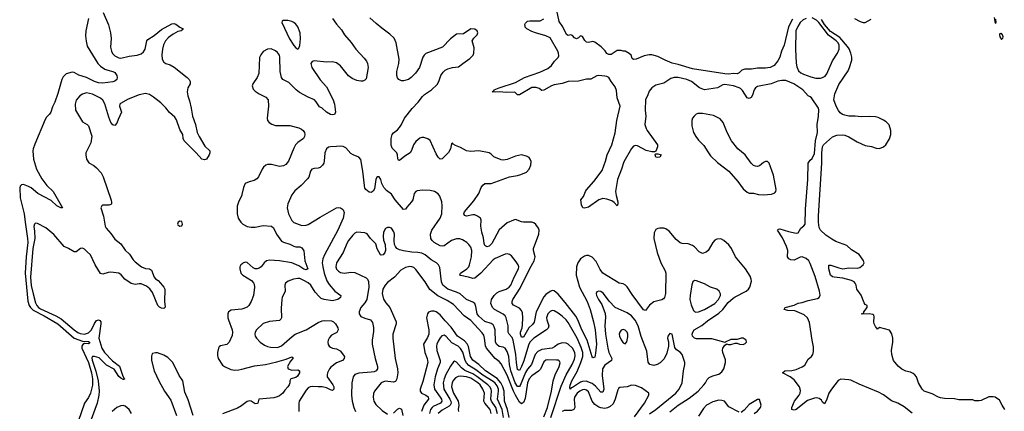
# Model space of a CAD drawing. Header units: inches. Extents: x 884549 to 1028252, y 526810 to 653624.
# Tile 529 of 656: x 947814 to 957498, y 610671 to 614519. Entities that reach past the tile are written whole.
import ezdxf

# ---------------------------------------------------------------- set-up
doc = ezdxf.new("R2010")
doc.units = ezdxf.units.IN
doc.header["$MEASUREMENT"] = 0
doc.layers.add('A9641', color=7, linetype='Continuous')
doc.layers.add('A9651', color=7, linetype='Continuous')

msp = doc.modelspace()

# ---------------------------------------------------------------- linework, layer by layer
at = {"layer": 'A9641', "color": 5}
for points, elevation in [([(948634.9, 614590), (948688.3, 614468.3), (948708.5, 614388.5), (948712.8, 614332.8), (948707.7, 614250), (948716.6, 614210), (948728.1, 614188.1), (948750, 614164.2), (948790, 614143.5), (948810, 614141.2), (948890, 614160.2), (948969.8, 614170.2), (949010, 614184.9), (949030, 614201.7), (949048.6, 614230), (949066, 614310), (949075.5, 614324.5), (949137.9, 614362.1), (949210, 614422.7), (949310, 614477.8), (949330, 614482.3), (949350, 614474), (949390, 614444), (949422, 614430), (949418.4, 614421.6), (949401, 614410), (949370, 614404.1), (949322.4, 614377.6), (949276.3, 614343.7), (949247.7, 614312.3), (949228.6, 614271.4), (949218.2, 614230), (949213.4, 614173.4), (949215.6, 614130), (949230, 614101.1), (949250, 614088), (949294, 614074), (949332.9, 614052.9), (949459.5, 613950), (949480.3, 613930), (949492.2, 613910), (949490.4, 613890), (949466.9, 613850), (949460.6, 613810), (949466.4, 613770), (949482.8, 613722.8), (949500.2, 613650), (949512.2, 613570), (949543.5, 613490), (949560.9, 613410), (949579, 613370), (949634.7, 613274.7), (949683.8, 613230), (949683.7, 613210), (949677.4, 613190), (949650, 613147.1), (949630, 613140.4), (949604.4, 613150), (949551.1, 613211.1), (949431, 613330), (949423.1, 613350), (949417.6, 613390), (949390, 613440.9), (949356, 613536), (949341.3, 613561.3), (949288.5, 613608.5), (949252.3, 613652.3), (949201.3, 613701.3), (949130, 613757.1), (949090, 613782.4), (949050, 613792.4), (948990, 613780.7), (948881.4, 613738.6), (948804.5, 613695.5), (948799, 613690), (948796.2, 613670), (948815.5, 613610), (948781.3, 613538.7), (948770, 613502.7), (948750, 613478.7), (948730, 613484.2), (948710, 613509.6), (948690, 613560.9), (948651.7, 613691.7), (948630, 613729.8), (948608.9, 613748.9), (948530, 613787.8), (948470, 613800.3), (948430, 613788.6), (948406.3, 613770), (948370.2, 613729.8), (948360.2, 613690), (948363.2, 613630), (948430, 613514.9), (948479.1, 613490), (948490, 613477.3), (948524, 613376), (948513, 613310), (948465.5, 613210), (948463, 613190), (948470.4, 613150), (948493.7, 613113.7), (948544.7, 613084.7), (948570, 613064.9), (948615.4, 613015.4), (948634.8, 612974.8), (948713.5, 612746.5), (948717.3, 612722.7), (948716.3, 612710), (948710, 612702.7), (948690, 612696.2), (948630, 612695.6), (948620.7, 612690), (948612.4, 612670), (948638.7, 612590), (948654.6, 612490), (948664.2, 612470), (948710, 612419.6), (948750, 612361.5), (948810, 612317.3), (948850, 612256), (948893.6, 612213.6), (948930, 612160.5), (948950, 612139.3), (949010.3, 612090.3), (949050, 612075.8), (949090, 612072.2), (949110, 612059.1), (949136.5, 611990), (949151.2, 611971.2), (949175.7, 611955.7), (949200.2, 611930), (949232.4, 611890), (949240.2, 611870), (949239.1, 611750), (949245.3, 611694.7), (949230, 611682.6), (949210, 611684.8), (949190, 611693.3), (949174, 611710), (949119.6, 611839.6), (949094, 611874), (949061.4, 611901.4), (949010, 611923.2), (948990, 611924.7), (948950, 611918.3), (948910, 611925.8), (948849, 611970), (948812.1, 612012.1), (948788.7, 612028.7), (948710, 612037.6), (948684.5, 612035.5), (948630, 612017.4), (948610, 612025.6), (948556, 612110), (948511.7, 612210), (948476.5, 612236.5), (948450, 612265.4), (948430, 612274), (948411.3, 612270), (948370, 612238.4), (948350, 612237.6), (948295.1, 612270), (948249.8, 612289.8), (948150, 612407.3), (948070, 612472.3), (947990, 612515.1), (947970, 612519.3), (947960.7, 612510), (947952.7, 612487.3), (947960.9, 612440.9), (947963.3, 612370), (947942.4, 612270), (947919.9, 611990), (947928.2, 611908.2), (947945.5, 611825.5), (947970, 611738.2), (947982.5, 611710), (948000.1, 611690), (948018.8, 611678.8), (948169.8, 611609.8), (948220.8, 611580.8), (948350.9, 611470), (948385.9, 611445.9), (948410, 611435.4), (948450, 611430.1), (948490, 611443), (948519.9, 611470), (948550, 611533.7), (948570, 611563.5), (948590, 611571.5), (948603.3, 611563.3), (948612.1, 611550), (948611.5, 611531.5), (948593, 611390), (948620.3, 611290), (948649.4, 611249.4), (948726.4, 611166.4), (948796, 611116), (948824.7, 611024.7), (948838.3, 610998.3), (948847.4, 610990), (948837.5, 610982.5), (948830, 610983.4), (948810, 610996.1), (948790, 611014), (948744, 611084), (948666.1, 611126.1), (948595.5, 611195.5), (948550, 611210.9), (948529.6, 611210.4), (948524.2, 611195.8), (948527, 611173), (948564, 611064), (948585.6, 610970), (948596.3, 610870), (948593.8, 610830), (948574.4, 610750), (948516.1, 610590)], 2080), ([(948492, 614530), (948465.4, 614410), (948461.8, 614361.8), (948466.3, 614306.3), (948479.1, 614259.1), (948583.6, 614090), (948610, 614062.2), (948650, 614034.2), (948681.4, 614021.4), (948730.1, 614010.1), (948750, 613999.6), (948770.8, 613970), (948773.7, 613950), (948770, 613932.7), (948750, 613914.3), (948730, 613909.7), (948630, 613895.6), (948590, 613897.7), (948550, 613910.6), (948470, 613951.9), (948393.9, 613973.9), (948350, 613999.6), (948330, 614002.4), (948270, 613988), (948241.3, 613958.7), (948227.6, 613932.4), (948187.9, 613792.1), (948159.5, 613710), (948137, 613663), (948121.6, 613610), (948108, 613590), (948078.5, 613561.4), (948063.4, 613536.6), (947963, 613297), (947946.7, 613250), (947944.4, 613230), (947950.3, 613150), (947980.3, 613050), (948030, 612956.3), (948079.3, 612890), (948141.6, 612830), (948236, 612670), (948218, 612670), (948178, 612690), (948122, 612742), (947993.7, 612810), (947925.2, 612865.2), (947899.9, 612879.9), (947850, 612899.8), (947830, 612897.4), (947818.2, 612881.8), (947813.8, 612866.2), (947818.5, 612770), (947858.1, 612610), (947866.1, 612530), (947891.8, 612370), (947892.7, 612330), (947876.5, 612190), (947869.2, 612030), (947894.6, 611754.6), (947907.3, 611710), (947919.7, 611690), (947945.1, 611665.1), (948054.7, 611610), (948189.2, 611530), (948350, 611390.4), (948430, 611361.5), (948490, 611357.4), (948501.5, 611350), (948499, 611341), (948490, 611334.7), (948450, 611338.7), (948433.5, 611326.5), (948424.5, 611310), (948426.1, 611290), (948490, 611151.7), (948521, 611050), (948531.4, 610988.6), (948530, 610928.3), (948510, 610849.8), (948490, 610807.6), (948452.5, 610750), (948387.7, 610570)], 2060), ([(950000, 612802.1), (949997.6, 612790), (949970, 612735.1), (949952.9, 612687.1), (949954.1, 612610), (949962.7, 612570), (949988.3, 612530), (950000, 612518.8)], 2120), ([(950000, 612118.4), (949990.5, 612110), (949978.4, 612090), (949977.6, 612070), (949990.4, 612030), (950000, 612019.6)], 2120), ([(950000, 611676.2), (949894.9, 611665.1), (949866.8, 611650), (949861.6, 611630), (949862.6, 611590), (949866.5, 611570), (949905.2, 611470), (949908.5, 611450), (949903.7, 611416.3), (949872.7, 611350), (949862.3, 611337.7), (949850, 611328.7), (949790, 611314.2), (949776.8, 611303.2), (949768.9, 611291.1), (949759.4, 611250), (949759.1, 611219.1), (949766, 611190), (949810, 611123.1), (949828, 611110), (949890, 611082), (949930, 611074.2), (949970, 611079), (950000, 611086.5)], 2120), ([(949519.8, 610630), (949470, 610782.7), (949439.1, 610859.1), (949417.4, 610970), (949383.6, 611023.6), (949318.9, 611150), (949270, 611200.9), (949230, 611223.5), (949170, 611245.6), (949150, 611247), (949121.3, 611238.7), (949112.7, 611227.3), (949108.7, 611211.3), (949110.3, 611170), (949135, 611070), (949181.5, 610970), (949237.8, 610870), (949300.4, 610780.4), (949355.5, 610630)], 2120), ([(948912.7, 610650), (948890, 610688.7), (948850, 610720.6), (948830, 610726.8), (948810, 610726.5), (948770, 610709.9), (948722.7, 610670)], 2120), ([(950000, 610726.7), (949996.3, 610723.7), (949957.5, 610702.5), (949810, 610647.7)], 2120)]:
    msp.add_lwpolyline(points, dxfattribs=dict(at, elevation=elevation))
at = {"layer": 'A9641', "color": 5, "elevation": 2120}
msp.add_lwpolyline([(949390, 612539), (949372, 612530), (949366, 612510), (949370, 612502), (949390, 612491.3), (949410, 612494), (949415.3, 612510), (949410, 612535.3)], close=True, dxfattribs=at)
at = {"layer": 'A9651', "color": 5}
for points, elevation in [([(955415.2, 614524.9), (955377.2, 614450), (955333, 614270), (955305.7, 614210), (955290.1, 614149.9), (955270, 614115.1), (955234.3, 614070), (955195.8, 614050), (955150, 614042), (955070, 614041.1), (955011.4, 614031.4), (954946.6, 614033.4), (954917.3, 614022.7), (954890, 613996), (954870, 613985.6), (954830, 613989.7), (954790, 613985), (954750, 613986.5), (954430, 614035.6), (954290, 614079.1), (954232.2, 614092.2), (954161.8, 614121.8), (954090, 614158.7), (954030, 614174.5), (954005.2, 614174.8), (953954.9, 614165.1), (953876, 614130), (953850, 614127), (953836.5, 614136.5), (953828.9, 614168.9), (953810, 614188), (953768.4, 614208.4), (953748.9, 614208.9), (953730, 614215.3), (953690, 614215.3), (953630, 614178), (953610, 614178), (953590, 614188), (953572.9, 614212.9), (953532.9, 614252.9), (953470, 614299), (953450, 614304), (953410, 614294), (953390, 614299), (953372.9, 614312.9), (953350, 614355.3), (953330, 614359), (953310, 614339), (953290, 614329.3), (953270, 614339), (953250, 614364), (953230, 614369), (953210, 614364), (953193.6, 614373.6), (953155.1, 614450), (953121.3, 614501.3), (953096.8, 614610)], 2060), ([(950890, 614532), (950930, 614474.9), (950978.9, 614418.9), (951010, 614368.7), (951074.1, 614294.1), (951119.7, 614230), (951202.2, 614142.2), (951226.2, 614110), (951234.3, 614090), (951240.6, 614050), (951222, 613938), (951210, 613923.5), (951190, 613915.3), (951170, 613914), (951130, 613920.9), (951082.5, 613942.5), (951048.4, 613968.4), (950970, 614066.4), (950930, 614095.4), (950890, 614105.7), (950830, 614100.8), (950710, 614113.6), (950690, 614109), (950677.3, 614090), (950688.8, 614050), (950768.3, 613928.3), (950830, 613860.3), (950897.3, 613730), (950910.3, 613689.7), (950921.6, 613610), (950910, 613586.6), (950890, 613583.6), (950870, 613587.8), (950832.7, 613610), (950790, 613649.3), (950761.6, 613661.6), (950731.4, 613711.4), (950713.2, 613730), (950650, 613756.3), (950565.1, 613805.1), (950532.8, 613830), (950460.6, 613900.6), (950403, 613930), (950388.7, 613950), (950376.5, 614010), (950373.3, 614150), (950367.7, 614170), (950350, 614196.8), (950330, 614213.6), (950288.4, 614231.6), (950250, 614229.2), (950210, 614205.8), (950185.2, 614174.8), (950174.1, 614145.9), (950166.2, 613990), (950150, 613951.8), (950106.4, 613890), (950100.3, 613870), (950110, 613837.3), (950130, 613815.8), (950170, 613788.9), (950236.2, 613756.2), (950256.5, 613730), (950261.7, 613670), (950247.2, 613550), (950250.3, 613530), (950266.4, 613510), (950292.4, 613492.4), (950330, 613478.9), (950470, 613479.7), (950557.8, 613457.8), (950584.8, 613444.8), (950603.1, 613430), (950616, 613410), (950619.6, 613390), (950616.1, 613370), (950604.6, 613350), (950548.8, 613311.2), (950528.1, 613290), (950510, 613257.6), (950456.5, 613130), (950430, 613096), (950410, 613084.2), (950370, 613077.8), (950290, 613096), (950250, 613096.1), (950234.9, 613090), (950213, 613070), (950199.7, 613050), (950164.3, 612975.7), (950145.4, 612954.6), (950121.2, 612938.8), (950070, 612926.6), (950032, 612908), (950013.6, 612870), (950000, 612802.1)], 2120), ([(954210, 610665.4), (954290.9, 610730), (954399.9, 610800.1), (954486, 610870), (954543.1, 610930), (954558.7, 610950), (954575.5, 610984.5), (954596.1, 611003.9), (954630, 611020.9), (954690, 611035.2), (954721.2, 611058.8), (954740.3, 611090), (954756, 611150), (954755.8, 611175.8), (954729.7, 611250), (954727.2, 611272.8), (954730, 611292), (954750, 611322), (954766, 611330), (954766, 611334), (954787.1, 611327.1), (954810, 611327.7), (954850, 611341), (954870, 611341), (954894, 611330), (954930, 611327.7), (954950, 611336), (954961.2, 611350), (954959, 611370), (954930, 611389.2), (954910, 611389.2), (954870, 611377.2), (954810, 611376), (954754, 611350), (954754, 611346), (954622.3, 611382.3), (954470, 611383.1), (954450.7, 611390.7), (954440.6, 611400.6), (954432.4, 611410), (954428.2, 611428.2), (954434.2, 611450), (954448.8, 611471.2), (954524.3, 611515.7), (954578.4, 611561.6), (954690, 611635.3), (954730, 611672.6), (954781.4, 611738.6), (954830, 611781.5), (954850, 611795.4), (954961, 611850), (954981.5, 611870), (954994.2, 611890), (955010.8, 611950), (955009.7, 611970), (954998.6, 611998.6), (954954, 612070), (954853, 612190), (954813.5, 612270), (954790, 612305.6), (954739.5, 612350), (954710, 612367.3), (954670, 612363.7), (954650, 612352.3), (954630, 612329.3), (954584.6, 612250), (954564.5, 612235.5), (954530, 612223.1), (954498.5, 612238.5), (954450, 612286.6), (954430, 612299.5), (954390, 612315.1), (954330, 612319.6), (954310, 612325.6), (954270, 612359.6), (954201, 612441), (954170, 612463.6), (954150, 612469.6), (954110, 612471.3), (954090, 612467.8), (954070, 612457), (954054.9, 612425.1), (954051.9, 612370), (954082.6, 612230), (954121, 612130), (954163.2, 612050), (954168.2, 612030), (954167.1, 611830), (954156.9, 611790), (954145.1, 611774.9), (954130, 611766), (954050, 611746.2), (954007.6, 611712.4), (953970, 611662), (953950, 611667.6), (953838.7, 611818.7), (953790, 611892.7), (953771.3, 611911.3), (953750, 611922), (953710, 611931.5), (953550, 612028.8), (953522.9, 612062.9), (953482.9, 612142.9), (953444.4, 612184.4), (953410, 612202.2), (953390, 612202), (953370, 612195.7), (953330, 612169.8), (953302.9, 612130), (953292, 612090), (953288.8, 612010), (953318.8, 611890), (953396.3, 611750), (953425.8, 611670), (953458.8, 611550), (953474.4, 611470), (953486.8, 611330), (953479, 611241), (953470, 611202.9), (953450, 611195.6), (953445.2, 611205.2), (953396.7, 611370), (953344.6, 611470), (953303.9, 611570), (953284.3, 611604.3), (953180.3, 611740.3), (953110, 611821.8), (953070, 611853.5), (953050, 611856.5), (953030, 611849.9), (952990, 611819.9), (952970, 611796.3), (952895, 611650), (952873, 611547), (952856.8, 611523.2), (952823, 611490), (952770, 611400.7), (952750, 611398), (952739.4, 611430), (952739.9, 611450), (952754.7, 611490), (952759.8, 611520.2), (952763, 611590), (952758, 611638), (952750, 611661.6), (952730, 611684.4), (952670, 611713.6), (952657.4, 611730), (952656.4, 611750), (952664.2, 611770), (952737.9, 611882.1), (952830, 612075.8), (952874.1, 612150), (952882.6, 612190), (952866.3, 612250), (952868, 612270), (952919.8, 612410), (952923.1, 612450), (952917.2, 612470), (952890, 612507.1), (952870, 612521.5), (952850, 612528.8), (952769.8, 612529.8), (952750, 612532.5), (952690, 612554.4), (952670, 612549.8), (952610, 612522.8), (952530, 612453.3), (952459, 612321), (952430, 612292.7), (952410, 612287), (952390, 612299.6), (952381.4, 612321.4), (952376.9, 612376.9), (952359.4, 612430), (952348.7, 612490), (952353.3, 612550), (952347.7, 612567.7), (952317.2, 612590), (952290, 612600.5), (952270, 612603), (952209.7, 612589.7), (952190, 612596), (952184, 612610), (952190, 612630.3), (952279.5, 612740.5), (952328.5, 612811.5), (952354.5, 612870), (952370, 612892.1), (952390, 612908.2), (952450, 612910.3), (952630, 612973.4), (952710, 612986.5), (952743.5, 612996.5), (952798.4, 613021.6), (952826, 613050), (952842.9, 613090), (952845.2, 613125.2), (952835.3, 613150), (952823.7, 613163.7), (952798.9, 613178.9), (952750, 613189.6), (952690, 613176.9), (952610, 613144.4), (952570, 613139.4), (952550, 613141.5), (952476.3, 613170), (952450, 613196.8), (952430, 613209.8), (952330, 613229.7), (952250, 613223.1), (952208.8, 613228.8), (952150, 613263), (952101.5, 613281.5), (952077, 613297), (952070, 613308.7), (952061.4, 613298.6), (952050.4, 613250), (952030, 613214.5), (951970, 613152.7), (951950, 613149.5), (951930, 613166.6), (951910, 613199.3), (951850, 613331.3), (951828.9, 613348.9), (951790, 613361.5), (951770, 613360.8), (951750, 613353.6), (951710, 613321.4), (951685.7, 613290), (951667.8, 613232.2), (951654.9, 613210), (951602.6, 613177.4), (951550, 613135.1), (951540.1, 613140.1), (951531.8, 613151.8), (951529.7, 613190), (951523.6, 613210), (951477.2, 613257.2), (951467.6, 613287.6), (951466.9, 613350), (951478.9, 613390), (951490, 613406), (951530, 613436.5), (951550, 613458), (951570.8, 613490), (951599.8, 613550), (951672.6, 613647.4), (951732.1, 613710), (951775.5, 613764.5), (951796.3, 613783.7), (951863.5, 613830), (951918.7, 613881.3), (951936.3, 613910), (951955.8, 613970), (951978, 614002), (951998.4, 614021.6), (952024.2, 614035.8), (952070, 614048.8), (952130, 614054.8), (952172, 614090), (952241.9, 614138.1), (952273.5, 614170), (952281.5, 614190), (952282.6, 614242.6), (952263.7, 614310), (952281.7, 614338.3), (952312.3, 614370), (952321.2, 614390), (952314, 614410), (952290, 614425.2), (952250, 614429), (952179.3, 614380.7), (952110, 614375.1), (952050, 614332.3), (951971.3, 614248.7), (951810, 614185.7), (951791, 614169), (951779.7, 614150), (951744.9, 614050), (951705.5, 613994.5), (951664.6, 613950), (951638.4, 613930), (951590, 613916.8), (951570, 613918.4), (951544, 613930), (951529.2, 613949.2), (951524.1, 613970), (951523.1, 614010), (951542.5, 614090), (951546.8, 614130), (951517.7, 614290), (951496.1, 614336.1), (951455.6, 614375.6), (951374.4, 614434.4), (951320.3, 614480.3), (951258, 614538)], 2120), ([(956593.8, 610653.8), (956513.5, 610713.5), (956450, 610750.4), (956390, 610775.2), (956311.7, 610831.7), (956260.3, 610860.3), (956070, 610936.4), (955990, 610977.7), (955970, 610981.5), (955890, 610988.1), (955865, 610975), (955797.3, 610890), (955771.5, 610850), (955750, 610780.9), (955730, 610745.1), (955710, 610759.7), (955699, 610779), (955676.5, 610796.5), (955650, 610801.9), (955630, 610799.5), (955562.8, 610777.2), (955450, 610689.8), (955430, 610683.9), (955409.5, 610690), (955409.6, 610710), (955435.6, 610770), (955481.6, 610830), (955491.8, 610850), (955494.2, 610874.2), (955482.7, 610910), (955430, 610979.5), (955392.3, 611010), (955318, 611050), (955339, 611070), (955410, 611072.8), (955450, 611081.9), (955510, 611107.4), (955535.5, 611124.5), (955570, 611184.7), (955601, 611210), (955613.7, 611230), (955622.2, 611257.8), (955623.2, 611303.2), (955608, 611370), (955582.1, 611542.1), (955562, 611590), (955530, 611619.4), (955436.8, 611656.8), (955370, 611662), (955334, 611670), (955344, 611690), (955430, 611714.7), (955470, 611733.2), (955510, 611739.1), (955570, 611761.2), (955661.3, 611778.7), (955677.8, 611790), (955686.5, 611813.5), (955679.8, 611850), (955637.2, 611997.2), (955590, 612122.6), (955575.3, 612150), (955550, 612173.6), (955510, 612188), (955490, 612185.2), (955430, 612156.7), (955398.6, 612158.6), (955378.8, 612170), (955366.5, 612190), (955367.9, 612250), (955356.1, 612290), (955316.3, 612376.3), (955268.8, 612451.2), (955278.9, 612461.1), (955290, 612463.5), (955377.4, 612437.4), (955450, 612422.2), (955470, 612424.2), (955496.4, 612470), (955526.4, 612493.6), (955538.6, 612510), (955543.3, 612656.7), (955565.4, 612950), (955569.6, 613110), (955590, 613138.8), (955610, 613156), (955630, 613204.7), (955641.6, 613330), (955662, 613410), (955659.3, 613490), (955670.7, 613570.7), (955673.8, 613633.8), (955670, 613648), (955602, 613750), (955590, 613762), (955569.3, 613769.3), (955518, 613830), (955429.7, 613889.7), (955350, 613921.2), (955310, 613922.7), (955270, 613914.5), (955204, 613890), (955070, 613863), (955050.1, 613849.9), (955037.7, 613830), (955022.7, 613777.3), (955010, 613753.6), (954990, 613743), (954970, 613751.5), (954922.2, 613822.2), (954902.4, 613842.4), (954891.8, 613850), (954834, 613870), (954750, 613882.2), (954730, 613877.3), (954678, 613850), (954550, 613829.9), (954501.1, 613850), (954420.7, 613910), (954376, 613930), (954290, 613949.8), (954250, 613949.7), (954217.6, 613942.4), (954150, 613894.3), (954070, 613874.5), (954030, 613847.8), (954004.1, 613815.9), (953988.6, 613771.4), (953970, 613735.3), (953965.2, 613630), (953971.3, 613570), (953961.5, 613490), (953975.2, 613450), (953987.1, 613430), (954086.7, 613290), (954087.2, 613270), (954070, 613228), (954058, 613222), (954030, 613222), (953974.6, 613234.6), (953890, 613280.4), (953870, 613282.7), (953850, 613274.7), (953830, 613252.6), (953756.1, 613123.9), (953734.2, 613050), (953692.6, 612950), (953673.7, 612830), (953679.7, 612790), (953698.3, 612730), (953698.7, 612710), (953690, 612689.3), (953662, 612722), (953637.8, 612737.8), (953590, 612754.8), (953550, 612761.1), (953510, 612747.8), (953410, 612677.2), (953370, 612666.3), (953351.5, 612671.5), (953340.9, 612700.9), (953331.6, 612750), (953357.8, 612782.2), (953378.4, 612830), (953390, 612846.3), (953462.5, 612930), (953542.5, 613037.5), (953576.1, 613130), (953591.6, 613190), (953638.9, 613290), (953671.8, 613408.2), (953686.6, 613530), (953720.5, 613670), (953691.2, 613750), (953682.4, 613822.4), (953670, 613860.5), (953631.6, 613910), (953610, 613949.6), (953590, 613961), (953570, 613965.1), (953510, 613970.8), (953490, 613967.6), (953430, 613936.1), (953390, 613934), (953310, 613913.7), (953210, 613911.6), (953149.5, 613890.5), (953070, 613880.2), (953043.1, 613870), (952970, 613825.1), (952950, 613824.4), (952922.5, 613842.5), (952893.7, 613853.7), (952850, 613851.1), (952730, 613781.8), (952710, 613779.6), (952685.5, 613805.5), (952603, 613803), (952528.6, 613811.4), (952490, 613807.3), (952462, 613810), (952478.7, 613821.3), (952482, 613830), (952530, 613850.2), (952690, 613903.1), (952778.4, 613950), (952930, 614001.9), (953010, 614039.8), (953045.6, 614070), (953073.3, 614110), (953110, 614147.9), (953116.2, 614163.8), (953115, 614190), (953108, 614210), (953030, 614341.8), (952990, 614361.9), (952888.9, 614388.9), (952850, 614403.9), (952803.1, 614430), (952786.9, 614446.9), (952784.2, 614455.8), (952783.1, 614470), (952790, 614485.5), (952810, 614503.6), (952830.8, 614509.2), (952932, 614508), (952970, 614526.7)], 2080), ([(955550, 614530.3), (955521.5, 614518.5), (955489.6, 614490.4), (955466.5, 614453.5), (955448.1, 614410), (955444.3, 614230), (955450.8, 614090.8), (955456.4, 614056.4), (955474.8, 614014.8), (955496.7, 613996.7), (955523.7, 613983.7), (955596.5, 613956.5), (955645.1, 613945.1), (955690, 613943.2), (955710, 613949.3), (955735.6, 613964.4), (955752.6, 613987.4), (955810, 614115.7), (955859.1, 614190), (955874.8, 614230), (955875.2, 614270), (955864.6, 614290), (955846.2, 614310), (955768.3, 614368.3), (955675.5, 614490), (955650, 614514.3), (955610, 614536.2)], 2080), ([(957505.2, 610690), (957477.2, 610730), (957450, 610782), (957410, 610809), (957390, 610814), (957346.4, 610813.6), (957270, 610778), (957250, 610775.3), (957210, 610775.3), (957190, 610784), (957050, 610785.2), (957010, 610793.2), (956910, 610797.2), (956870, 610804), (956850, 610809), (956790, 610841.2), (956710, 610869), (956689, 610890), (956654, 610950), (956633.2, 611010), (956619, 611030), (956603.2, 611043.2), (956575.5, 611055.5), (956530, 611065.2), (956490, 611085.2), (956454.2, 611114.2), (956409.6, 611169.6), (956392.7, 611230), (956389.4, 611270), (956401.2, 611350), (956401.2, 611390), (956392.5, 611432.5), (956370, 611468), (956270, 611494), (956250, 611479), (956230, 611505.2), (956219.6, 611530), (956214.5, 611550), (956219.1, 611599.1), (956214.5, 611614.5), (956203.9, 611623.9), (956170, 611629.7), (956106.3, 611626.3), (956089.3, 611629.3), (956106.3, 611633.7), (956116.5, 611643.5), (956116, 611650), (956149.6, 611690), (956149.5, 611709.5), (956130, 611721.6), (956118.4, 611738.4), (956091.8, 611811.8), (956048.6, 611870), (956041.3, 611910), (956031.4, 611931.4), (956022, 611942), (955995.4, 611955.4), (955910, 611978.7), (955824, 611990), (955810, 611993.7), (955789.8, 612010), (955771.3, 612070), (955773.6, 612106.4), (955792.7, 612107.3), (955870, 612079.6), (955910, 612071.5), (955970, 612081.3), (956050, 612076.5), (956075.9, 612084.1), (956111.1, 612110), (956119.1, 612130), (956110, 612157.6), (956070, 612211), (955997, 612257), (955950, 612299.8), (955840.8, 612340.8), (955801.5, 612361.5), (955742.2, 612402.2), (955690, 612449.6), (955678.3, 612478.3), (955671, 612531), (955670.9, 612590.9), (955702.8, 613110), (955702.3, 613210), (955709, 613270), (955721.1, 613290), (955810, 613368), (955850, 613382.8), (955910, 613388.8), (955930, 613385.5), (955970, 613368.4), (956050, 613317.6), (956130, 613281.9), (956191.6, 613271.6), (956236.7, 613256.7), (956270, 613254.8), (956310, 613268.7), (956331.6, 613288.4), (956370.3, 613349.7), (956383.4, 613390), (956383.2, 613430), (956365.5, 613485.5), (956336.6, 613516.6), (956310, 613533), (956257.7, 613557.7), (956230, 613565.6), (956168.2, 613568.2), (956090, 613564.2), (956030, 613571.7), (955970, 613572.1), (955930, 613581), (955908.2, 613588.2), (955885, 613605), (955867.4, 613627.4), (955846, 613670), (955821.4, 613730), (955830, 613790.2), (955870, 613881.5), (955962.5, 614017.5), (955977.1, 614050), (955998.1, 614121.9), (955999.9, 614150), (955989.9, 614190), (955973, 614233), (955957, 614257), (955882.3, 614342.3), (955790, 614402.7), (955731.1, 614470), (955699.2, 614519.2)], 2060), ([(956025.5, 614530), (956080.7, 614500.7), (956110, 614491.1), (956130, 614492.2), (956190, 614522.7)], 2060), ([(957399.1, 614539.1), (957410, 614484.7), (957418, 614490), (957415.9, 614524.1)], 2060), ([(954010, 610647.1), (954070, 610687.9), (954268.6, 610850), (954301, 610890), (954329.7, 610950), (954342.3, 611070), (954357.4, 611130), (954357.4, 611150), (954329.7, 611230), (954310, 611252.4), (954275.2, 611275.2), (954257.5, 611297.5), (954230, 611428.7), (954210, 611434), (954188, 611410), (954185.5, 611390), (954194.9, 611354.9), (954196.4, 611310), (954178.6, 611241.4), (954152.5, 611187.5), (954112.3, 611147.7), (954084, 611130), (954050, 611122.3), (954012.1, 611132.1), (953994.6, 611154.6), (953981.3, 611261.3), (953926.1, 611406.1), (953896, 611510), (953866.9, 611566.9), (953830, 611609.1), (953790, 611639.4), (953670, 611692.6), (953612.9, 611752.9), (953556.3, 611830), (953530, 611848), (953507.7, 611852.3), (953490, 611845.2), (953485.2, 611830), (953487.3, 611810), (953506.9, 611770), (953540.3, 611720.3), (953573.7, 611633.7), (953576.3, 611596.3), (953570.1, 611510), (953575.7, 611430), (953597.3, 611290), (953610.1, 611250.1), (953638.2, 611190), (953635.6, 611170), (953570, 611123.7), (953545.7, 611090), (953542.2, 611022.2), (953558, 610890), (953550, 610859.6), (953530, 610860.4), (953477.2, 610917.2), (953444.8, 610944.8), (953386, 610966), (953350, 610964.6), (953330, 610956.6), (953250, 610905.9), (953236.9, 610903.1), (953229.5, 610890), (953224.9, 610904.9), (953229.2, 610929.2), (953244.1, 610970), (953296.9, 611063.1), (953334.8, 611150), (953352.2, 611210), (953352.7, 611250), (953337.9, 611297.9), (953296.6, 611390), (953210, 611542.8), (953189, 611570), (953150, 611605.3), (953110, 611636.2), (953070, 611659.8), (953050, 611662.3), (953030, 611652.6), (953010.1, 611629.9), (953000.6, 611610), (952996.8, 611590), (952999.4, 611570), (953018.9, 611510), (953012.9, 611487.1), (952996.5, 611470), (952870.4, 611389.6), (952833, 611350), (952818.7, 611321.3), (952771.8, 611168.2), (952750, 611112.1), (952730, 611072.4), (952710, 611081.3), (952698.9, 611150), (952695.1, 611230), (952668.5, 611370), (952656.9, 611396.9), (952628.2, 611430), (952618, 611450), (952619.4, 611510), (952598.8, 611590), (952588, 611610), (952570, 611624.7), (952482.6, 611670), (952465.4, 611690), (952448, 611732), (952454.5, 611770), (952481.9, 611810), (952505.8, 611834.2), (952530, 611848), (952597.7, 611870), (952627, 611890), (952644.2, 611910), (952676.5, 611990), (952720.6, 612070), (952722.6, 612090), (952716.8, 612110), (952698.4, 612138.4), (952650, 612197.6), (952630, 612211.8), (952610, 612216.9), (952590, 612213.6), (952490, 612173.5), (952470, 612159.3), (952348.4, 612030), (952290, 611977.8), (952270, 611974.8), (952229.4, 611989.4), (952150, 612004.6), (952144.1, 612010), (952148.9, 612030), (952213.1, 612070), (952232.4, 612090), (952238, 612110), (952256.5, 612190), (952262.2, 612250), (952250, 612285.4), (952231.4, 612311.4), (952211, 612331), (952170, 612356.4), (952144.6, 612364.6), (952110, 612367), (952061.6, 612350), (951990, 612298.3), (951970, 612294.2), (951950, 612296.5), (951890, 612330.9), (951869.3, 612349.3), (951859.3, 612370), (951855.3, 612410), (951866.8, 612450), (951950.7, 612570), (951965.6, 612610), (951969.7, 612690), (951966.6, 612730), (951946, 612786), (951928.6, 612808.6), (951892.7, 612830), (951850, 612841.7), (951775.1, 612844.9), (951723.4, 612836.6), (951710, 612829.4), (951694.9, 612810), (951681.3, 612750), (951668, 612730), (951622.6, 612677.4), (951610, 612655.6), (951590, 612653), (951508.6, 612750), (951470, 612805.6), (951422, 612842), (951396.9, 612870), (951375.8, 612910), (951364.7, 612950), (951350, 612974.7), (951330, 612975.1), (951325.7, 612970), (951318, 612950), (951303.7, 612856.3), (951290, 612832.7), (951270, 612820.9), (951250, 612822.7), (951217.2, 612850), (951210, 612862), (951204, 612890), (951188.8, 613030), (951170, 613144), (951149.5, 613169.5), (951095.3, 613190), (951070, 613205.2), (951020.9, 613260.9), (950994.2, 613274.2), (950970, 613277), (950928.4, 613271.6), (950870, 613271.3), (950850, 613265.6), (950832.7, 613250), (950815.3, 613210), (950808.4, 613130), (950803.8, 613110), (950792.7, 613090), (950770, 613067.6), (950750, 613060.5), (950710, 613058), (950688, 613050), (950675.5, 613030), (950657, 612970), (950645.9, 612954.1), (950583.8, 612890), (950521.5, 612838.5), (950490, 612797), (950450.3, 612710), (950443.7, 612670), (950459, 612610), (950490, 612544.4), (950510, 612527.2), (950590, 612495.2), (950630, 612500.2), (950650, 612507.3), (950770, 612580.2), (950930, 612669), (950950, 612672.6), (950969, 612669), (950990, 612658.4), (950997, 612650), (951006, 612626), (950996.2, 612570), (950944.4, 612450), (950811, 612210), (950796, 612170), (950790.2, 612130), (950793.9, 612090), (950807.2, 612030), (950834.3, 611954.3), (950858.2, 611918.2), (950913, 611853), (950973, 611810), (950970.5, 611790), (950942.8, 611770), (950890, 611756.8), (950808.2, 611768.2), (950780.5, 611780.5), (950758.5, 611798.5), (950721.3, 611841.3), (950675.9, 611910), (950650, 611932.7), (950610, 611957.7), (950570, 611974.9), (950550, 611977.3), (950506.8, 611970), (950454.8, 611950), (950428.7, 611930), (950422.6, 611910), (950424.2, 611850), (950396.1, 611790), (950391.2, 611770), (950385.9, 611685.9), (950390.4, 611590), (950382.8, 611577.2), (950370, 611564.5), (950270, 611554), (950210, 611532.3), (950141.6, 611470), (950128.4, 611450), (950126.4, 611430), (950130.5, 611410), (950143, 611390), (950179.3, 611350), (950221.1, 611321.1), (950250, 611306.7), (950279.7, 611299.7), (950350, 611299.6), (950390, 611315.3), (950492.4, 611407.6), (950523.7, 611430), (950630, 611472.9), (950750, 611544.1), (950790, 611560.2), (950810, 611563.2), (950879.9, 611559.9), (950900.4, 611550), (950918.7, 611530), (950943.1, 611490), (950946, 611470), (950933.4, 611446.6), (950882.3, 611417.7), (950862.3, 611397.7), (950848.7, 611368.7), (950844.9, 611350), (950847.9, 611327.9), (950858.4, 611310), (950870, 611301.7), (950890, 611292.9), (950930, 611284.9), (950965.3, 611265.3), (951008.2, 611210), (951006.4, 611190), (950990.2, 611170), (950931.1, 611148.9), (950873.8, 611106.2), (950860.6, 611090), (950842.2, 611050), (950837.1, 611030), (950838.2, 611010), (950895.2, 610930), (950902.7, 610910), (950903.1, 610890), (950897.6, 610882.4), (950890, 610876.9), (950870, 610882), (950830, 610902), (950790, 610912.8), (950750, 610910.7), (950690, 610916.5), (950670, 610912.7), (950650, 610901.3), (950630, 610878.4), (950563.7, 610770), (950559.2, 610750), (950560.2, 610670)], 2140), ([(950000, 612518.8), (950010, 612509.3), (950050, 612487.3), (950090, 612479.8), (950130, 612481.1), (950210, 612496.2), (950290, 612491), (950310, 612474), (950339.8, 612410), (950390, 612344.4), (950410, 612331.4), (950472.3, 612312.3), (950510, 612294.9), (950530, 612288.7), (950570, 612286.4), (950590, 612277.3), (950607.2, 612247.2), (950619.6, 612150), (950648.4, 612070), (950630, 612062.6), (950610, 612068.8), (950559.7, 612099.7), (950490, 612130.9), (950370, 612149), (950270, 612156.8), (950243, 612150), (950218.4, 612130), (950188.9, 612091.1), (950170, 612077), (950150, 612071.8), (950130, 612071.8), (950110, 612080.9), (950050, 612134.3), (950030, 612136.9), (950010, 612127.3), (950000, 612118.4)], 2120), ([(953039.3, 610610), (953141.1, 610918.9), (953189.9, 611030.1), (953247.8, 611130), (953270, 611182.6), (953276.3, 611216.3), (953274, 611250), (953250, 611292.4), (953210, 611331.7), (953190, 611341.2), (953150, 611345.5), (953110, 611331.6), (953075.4, 611304.6), (953050, 611291.6), (952950, 611279.3), (952910, 611257.9), (952882.4, 611230), (952847.8, 611130), (952810, 611084.2), (952790, 611051.2), (952735.6, 610924.4), (952730, 610916.1), (952710, 610915), (952685.8, 610950), (952645.8, 611070), (952632.2, 611130), (952624.5, 611210), (952610, 611259.8), (952590, 611291.9), (952570, 611302.5), (952530, 611309), (952506.1, 611326.1), (952493.2, 611350), (952489.2, 611470), (952482, 611502), (952470, 611521), (952450, 611533.5), (952390, 611553.1), (952330, 611605.4), (952314.6, 611630), (952301.7, 611701.7), (952290, 611730.8), (952270, 611744.6), (952210, 611769.8), (952144.7, 611824.7), (952110, 611841.3), (952024.4, 611870), (951976.3, 611910), (951963.5, 611943.5), (951944.8, 612084.8), (951934.8, 612110), (951915.1, 612130), (951860, 612160), (951801.7, 612210), (951770, 612226.3), (951730, 612232.5), (951670, 612234), (951590, 612246.6), (951550, 612257.1), (951524.2, 612270), (951508.9, 612288.9), (951499.8, 612310), (951497.2, 612350), (951500.9, 612410), (951495.4, 612435.4), (951470, 612469.6), (951450, 612476.3), (951430, 612478.7), (951411.7, 612468.3), (951391.7, 612430), (951387.7, 612387.7), (951392.1, 612352.1), (951407.3, 612310), (951412.2, 612250), (951406, 612230), (951390, 612208.7), (951370, 612204), (951364, 612210), (951330, 612268.7), (951316.2, 612316.2), (951264.4, 612370), (951230, 612413.3), (951210, 612423.5), (951130, 612429.8), (951110, 612419.8), (951090, 612401.4), (951047.1, 612350), (951030, 612320.5), (950994.2, 612230), (950929.4, 612130), (950922.3, 612090), (950930, 612067.2), (950948.2, 612048.2), (950970, 612036.5), (951010, 612028), (951070, 612038.3), (951110, 612036.5), (951222.2, 611982.2), (951235.6, 611970), (951245.3, 611945.3), (951246.5, 611890), (951229.3, 611770), (951210, 611735.3), (951168.6, 611691.4), (951154.5, 611650), (951154.2, 611630), (951170, 611604), (951210, 611584.7), (951264, 611570), (951284.8, 611544.8), (951293.9, 611493.9), (951295.1, 611455.1), (951282.3, 611370), (951281.8, 611330), (951309.1, 611190.9), (951332.2, 611110), (951332.3, 611090), (951318.9, 611070), (951299.4, 611060.6), (951270, 611054.3), (951150, 611046.8), (951110, 611032), (951092.6, 611010), (951081.1, 610950), (951078.2, 610830), (951085.4, 610770), (951099.7, 610710), (951118.4, 610670)], 2160), ([(952970, 610616.6), (953005.1, 610710), (953045.4, 610870), (953060.7, 610970), (953080.4, 611030), (953120.2, 611110), (953128.5, 611148.5), (953123.5, 611163.5), (953112.4, 611172.4), (953094.9, 611174.9), (953010, 611176.6), (952990, 611173.3), (952970, 611158.5), (952935.6, 611084.4), (952915.8, 611064.2), (952850, 611020.6), (952824.4, 610990), (952808.8, 610950), (952784.2, 610795.8), (952770, 610758), (952750, 610745.1), (952730, 610761.5), (952690, 610831.1), (952670, 610870.5), (952610, 611024.6), (952550, 611136.4), (952530, 611158.9), (952490, 611189), (952403.8, 611290), (952394.4, 611314.4), (952387.2, 611390), (952377.6, 611417.6), (952361.7, 611441.7), (952250, 611563.7), (952186.8, 611610), (952079.8, 611719.8), (952018.9, 611758.9), (951926.1, 611806.1), (951849.1, 611869.1), (951802.8, 611942.8), (951710, 612065.7), (951690, 612082.5), (951670, 612090.6), (951650, 612093.3), (951610, 612085.4), (951563, 612057), (951500.2, 611990), (951430, 611936.5), (951408.3, 611910), (951385.8, 611870), (951378.7, 611830), (951392.8, 611772.8), (951415.4, 611735.4), (951453.1, 611690), (951515.5, 611550), (951515.8, 611530), (951485.4, 611430), (951485, 611390), (951506.4, 611190), (951531, 611090), (951531.7, 611050), (951523.8, 610990), (951510, 610963.1), (951490, 610956.2), (951410, 610967.8), (951369.1, 610950.9), (951302.6, 610870), (951293.9, 610846.1), (951289.2, 610810), (951298, 610770), (951318, 610738), (951377.7, 610677.7), (951430, 610643.6)], 2180), ([(950000, 612019.6), (950010, 612008.8), (950094.9, 611954.9), (950113.4, 611933.4), (950119.3, 611919.3), (950124.6, 611890), (950112, 611808), (950089.1, 611750), (950067.8, 611712.2), (950050, 611693.7), (950010, 611677.3), (950000, 611676.2)], 2120), ([(952626.7, 610610), (952611.3, 610690), (952583.4, 610770), (952577.7, 610870), (952565.5, 610910), (952545.8, 610950), (952510, 610994.7), (952394.6, 611070), (952330, 611132.1), (952270, 611173.5), (952247.4, 611210), (952228.1, 611308.1), (952215.5, 611335.5), (952190, 611362.1), (952118.5, 611410), (952058.1, 611498.1), (951999.1, 611559.1), (951950, 611620.6), (951910, 611649.9), (951890, 611655.7), (951863.9, 611656.1), (951835.9, 611644.1), (951825, 611630), (951816.1, 611590), (951838.4, 611470), (951836.6, 611430), (951823.8, 611396.2), (951784.6, 611330), (951798.9, 611250), (951821.5, 611190), (951828.8, 611150), (951777.5, 610962.5), (951752.1, 610890), (951753.9, 610870), (951767.5, 610850), (951809.2, 610829.2), (951830, 610812.5), (951835.3, 610790), (951788.4, 610730), (951765.9, 610670)], 2220), ([(952572.2, 610610), (952559.9, 610690), (952514.6, 610790), (952524.9, 610870), (952522.2, 610890), (952510, 610920.4), (952490, 610946.4), (952470, 610962.7), (952370, 611025.7), (952299.7, 611079.7), (952230, 611121.2), (952207.8, 611147.8), (952196.2, 611170), (952171.5, 611251.5), (952149, 611289), (952126, 611310), (952065, 611345), (952010, 611407.7), (951990, 611417.8), (951967.5, 611412.5), (951950, 611394), (951930, 611361.7), (951916.3, 611330), (951912.9, 611310), (951916.1, 611270), (951951.2, 611170), (951949.6, 611150), (951923.6, 611090), (951899.6, 611010), (951886.8, 610930), (951895.1, 610890), (951950.5, 610810), (951962.1, 610790), (951965.5, 610770), (951953.4, 610750), (951881.7, 610718.3), (951869.5, 610710), (951855, 610690), (951844.8, 610650)], 2240), ([(950000, 611086.5), (950122.9, 611117.1), (950230, 611132.5), (950344.4, 611155.6), (950436.2, 611183.8), (950490, 611207.3), (950499.5, 611199.5), (950499.5, 611190), (950477.6, 611162.4), (950447.7, 611110), (950453.4, 611090), (950490, 611076.3), (950550, 611078.6), (950564.9, 611070), (950566.9, 611050), (950545, 611015), (950530, 611001.8), (950480.7, 610990), (950470.4, 610970), (950470.3, 610950), (950463.7, 610930), (950452.2, 610910), (950420.8, 610879.2), (950403.1, 610850), (950370, 610823.1), (950347.6, 610812.4), (950315.1, 610804.9), (950168.9, 610791.1), (950166, 610790), (950154.9, 610750), (950150, 610746.9), (950130, 610744.8), (950090, 610769.7), (950074.5, 610774.5), (950050, 610766.6), (950000, 610726.7)], 2120), ([(952512.7, 610647.3), (952496.5, 610710), (952455.5, 610770), (952447.6, 610790), (952453.8, 610870), (952449.9, 610890), (952438.8, 610910), (952419.2, 610930), (952310, 611014.4), (952270, 611039.8), (952192.5, 611072.5), (952158.3, 611098.3), (952110, 611154.8), (952090, 611165.1), (952081.3, 611158.7), (952050, 611116), (952006, 611034), (951987.5, 610990), (951979.2, 610950), (951985.2, 610890), (952045.8, 610790), (952055, 610770), (952056.4, 610750), (952047, 610730), (952037.9, 610722.1), (951970, 610683.4), (951930.6, 610650)], 2260), ([(952449.9, 610650), (952440.5, 610690), (952389.5, 610750), (952379.5, 610770), (952384.2, 610850), (952370.7, 610890), (952342.1, 610930), (952320.3, 610950), (952250, 610996.2), (952210, 611008.3), (952150, 611015.9), (952126.3, 611013.7), (952100.8, 610999.2), (952081.8, 610978.2), (952067.1, 610952.9), (952061.7, 610910), (952079.1, 610850), (952127.7, 610770), (952133.9, 610730), (952126.4, 610690), (952130.1, 610670.1)], 2280), ([(953862.2, 610617.8), (953958.5, 610750), (954002.9, 610830), (954002.7, 610850), (953930, 610901.3), (953870, 610926), (953830, 610927.6), (953787.4, 610912.6), (953715.6, 610904.4), (953704.4, 610895.6), (953698, 610882), (953672, 610790), (953650, 610744), (953623.2, 610716.8), (953595.8, 610704.2), (953570, 610699.8), (953530, 610705.6), (953510, 610713.1), (953470, 610738), (953443.7, 610770), (953410, 610863.1), (953390, 610879.2), (953370, 610883.8), (953350, 610881.6), (953322.6, 610870), (953296.1, 610850), (953271.3, 610810), (953268.1, 610788.1), (953273.5, 610710), (953263.6, 610690), (953240.5, 610679.5), (953170, 610677.7), (953150, 610669.9)], 2160), ([(954890, 610662), (954790, 610715.6), (954744.8, 610770), (954718.8, 610778.8), (954690, 610779.8), (954630, 610763), (954570, 610729.9), (954540, 610700), (954490, 610622.2)], 2120), ([(955038, 610650), (955070, 610673.4), (955100.4, 610710), (955106.6, 610730), (955090, 610786.6), (955070, 610787.3), (954990, 610737.6), (954938.8, 610681.2), (954910, 610658)], 2120), ([(951490, 610653.7), (951530, 610691.5), (951550, 610702), (951570, 610693.7), (951580.8, 610630)], 2180)]:
    msp.add_lwpolyline(points, dxfattribs=dict(at, elevation=elevation))
for points, elevation in [([(950402, 614510), (950394.8, 614505.2), (950390.7, 614490), (950466.6, 614330), (950510, 614265.7), (950530, 614242.4), (950550, 614230.6), (950560.1, 614239.9), (950570, 614264.7), (950576.8, 614330), (950572.1, 614390), (950550.9, 614450), (950530, 614476.2), (950510, 614492.2), (950490, 614500.7), (950450.3, 614509.7)], 2120), ([(957454, 614386), (957451, 614369), (957455.5, 614350), (957470, 614322.8), (957483.2, 614336.8), (957486.6, 614350), (957480.9, 614370), (957470, 614382.7), (957461.2, 614381.2)], 2060), ([(954530, 613598.8), (954484.1, 613595.9), (954469.1, 613590), (954447.9, 613572.1), (954433, 613550), (954426.5, 613530), (954424.2, 613475.8), (954442, 613410), (954463.7, 613370), (954490, 613335), (954544.4, 613284.4), (954580.8, 613220.8), (954610, 613182.7), (954676.7, 613116.7), (954788.9, 613030), (954876, 612930), (954930, 612855.5), (954970, 612822.8), (954990, 612814.8), (955030, 612814.9), (955082.2, 612802.2), (955130, 612798), (955210, 612804.7), (955241.7, 612818.3), (955251.6, 612830), (955255.8, 612850), (955228, 612990), (955186.6, 613110), (955170, 613124.5), (955150, 613127), (955130, 613117), (955090, 613084.5), (955070, 613076.2), (955050, 613078.4), (955030, 613087.6), (955010, 613107.6), (954950.8, 613190), (954878.8, 613250), (954814.6, 613330), (954772.2, 613410), (954733.8, 613510), (954705.2, 613545.2), (954638.1, 613578.1)], 2120), ([(954090, 613163.7), (954070, 613169.6), (954062.7, 613190), (954064.8, 613195.2), (954070, 613201), (954090, 613200.7), (954124.7, 613190), (954110, 613167.3)], 2080), ([(954450, 611956.9), (954435.9, 611944.1), (954425.3, 611914.7), (954407.1, 611810), (954406.9, 611770), (954418.9, 611718.9), (954441.8, 611661.8), (954450, 611650.4), (954465.4, 611645.4), (954490, 611649.2), (954550, 611670.2), (954650, 611731.8), (954688, 611770), (954706.2, 611810), (954705.7, 611825.7), (954692.4, 611852.4), (954669.8, 611869.8), (954610, 611892), (954550, 611924.4), (954470, 611954.2)], 2140), ([(953750, 611474.5), (953730, 611467.3), (953717, 611450), (953711.7, 611430), (953714, 611410), (953730, 611373), (953750, 611345.5), (953770, 611334), (953785.8, 611354.2), (953795.7, 611404.3), (953794.4, 611430), (953787.6, 611447.6), (953770, 611469.6)], 2160)]:
    msp.add_lwpolyline(points, close=True, dxfattribs=dict(at, elevation=elevation))

doc.saveas('drawing.dxf')
